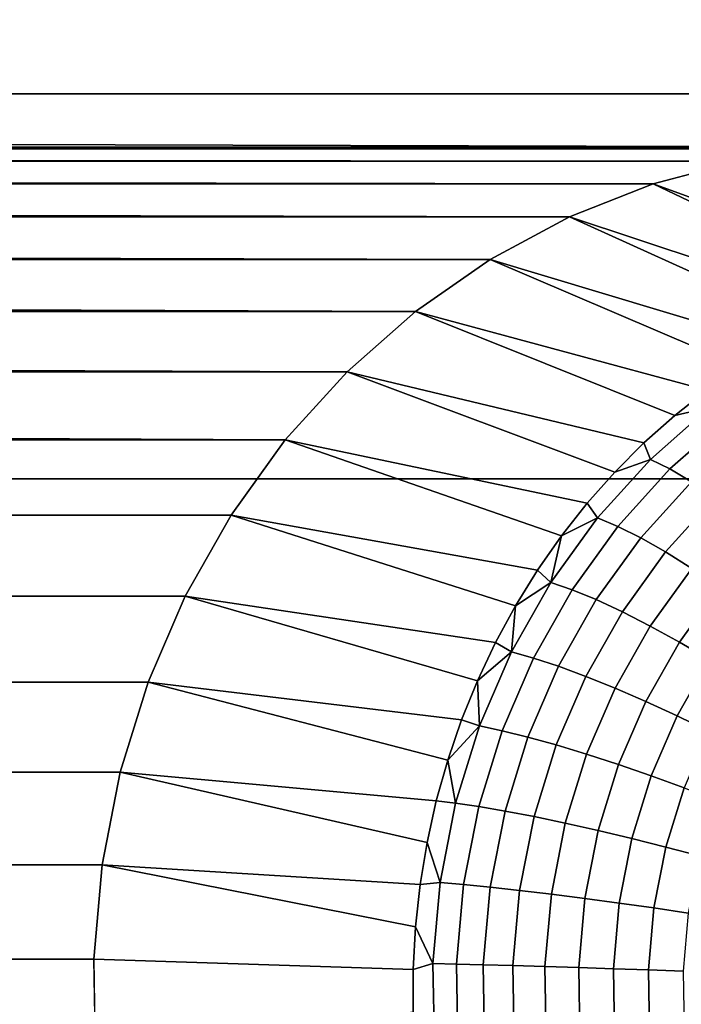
# Model space of a CAD drawing. Header units: metres. Extents: x -22 to 239, y -22 to 22.
# Tile 265 of 325: x 229.923 to 230.713, y -2.736 to -1.559. Entities that reach past the tile are written whole.
import ezdxf

# ---------------------------------------------------------------- set-up
doc = ezdxf.new("R2010")
doc.units = ezdxf.units.M
doc.layers.add('solid_10_151_033_XXX', color=7, linetype='CONTINUOUS')

msp = doc.modelspace()

# ---------------------------------------------------------------- linework, layer by layer
at = {"layer": 'solid_10_151_033_XXX'}
for points in [[(226.480881, -1.05575, 230.46579), (226.400345, -2.108289, 230.436478), (238.542007, -2.108287, 197.07753), (238.622543, -1.055749, 197.106842)], [(234.760025, -1.236431, 192.295547), (234.720657, -1.648203, 192.281219), (208.119156, -1.648207, 182.599075), (208.079788, -1.236435, 182.584747)], [(230.994049, -1.711634, 190.92485), (208.119156, -1.648207, 182.599075), (234.720657, -1.648203, 192.281219)], [(230.994049, -1.711634, 190.92485), (211.845764, -1.711634, 183.955444), (208.119156, -1.648207, 182.599075)], [(230.887863, -1.713746, 190.8862), (211.95195, -1.713746, 183.994095), (211.845764, -1.711634, 183.955444)], [(230.994049, -1.711634, 190.92485), (230.887863, -1.713746, 190.8862), (211.845764, -1.711634, 183.955444)], [(230.782318, -1.728531, 190.847794), (212.05748, -1.728531, 184.032501), (211.95195, -1.713746, 183.994095)], [(230.887863, -1.713746, 190.8862), (230.782318, -1.728531, 190.847794), (211.95195, -1.713746, 183.994095)], [(230.679214, -1.755741, 190.810257), (212.160599, -1.755741, 184.070038), (212.05748, -1.728531, 184.032501)], [(230.782318, -1.728531, 190.847794), (230.679214, -1.755741, 190.810257), (212.05748, -1.728531, 184.032501)], [(231.049347, -1.86165, 190.144608), (231.002731, -1.873406, 190.127655), (230.679214, -1.755741, 190.810257), (230.782318, -1.728531, 190.847794)], [(230.579468, -1.795124, 190.773956), (212.26033, -1.795124, 184.106339), (212.160599, -1.755741, 184.070038)], [(230.679214, -1.755741, 190.810257), (230.579468, -1.795124, 190.773956), (212.160599, -1.755741, 184.070038)], [(230.956833, -1.888027, 190.110947), (230.911819, -1.905463, 190.094559), (230.579468, -1.795124, 190.773956), (230.679214, -1.755741, 190.810257)], [(231.002731, -1.873406, 190.127655), (230.956833, -1.888027, 190.110947), (230.679214, -1.755741, 190.810257)], [(230.484573, -1.846108, 190.73941), (212.35524, -1.846108, 184.140884), (212.26033, -1.795124, 184.106339)], [(230.579468, -1.795124, 190.773956), (230.484573, -1.846108, 190.73941), (212.26033, -1.795124, 184.106339)], [(230.867828, -1.925654, 190.078552), (230.825027, -1.948534, 190.062973), (230.484573, -1.846108, 190.73941), (230.579468, -1.795124, 190.773956)], [(230.911819, -1.905463, 190.094559), (230.867828, -1.925654, 190.078552), (230.579468, -1.795124, 190.773956)], [(230.395615, -1.908083, 190.707047), (212.444183, -1.908083, 184.173248), (212.35524, -1.846108, 184.140884)], [(230.484573, -1.846108, 190.73941), (230.395615, -1.908083, 190.707047), (212.35524, -1.846108, 184.140884)], [(230.783539, -1.974023, 190.047867), (230.743515, -2.002036, 190.03331), (230.395615, -1.908083, 190.707047), (230.484573, -1.846108, 190.73941)], [(230.825027, -1.948534, 190.062973), (230.783539, -1.974023, 190.047867), (230.484573, -1.846108, 190.73941)], [(230.313705, -1.980311, 190.677231), (212.526108, -1.980311, 184.203064), (212.444183, -1.908083, 184.173248)], [(230.395615, -1.908083, 190.707047), (230.313705, -1.980311, 190.677231), (212.444183, -1.908083, 184.173248)], [(230.705093, -2.032479, 190.019318), (230.668396, -2.065248, 190.005966), (230.313705, -1.980311, 190.677231), (230.395615, -1.908083, 190.707047)], [(230.743515, -2.002036, 190.03331), (230.705093, -2.032479, 190.019318), (230.395615, -1.908083, 190.707047)], [(230.240005, -2.061734, 190.650406), (212.599808, -2.061734, 184.229889), (212.526108, -1.980311, 184.203064)], [(230.313705, -1.980311, 190.677231), (230.240005, -2.061734, 190.650406), (212.526108, -1.980311, 184.203064)], [(230.633545, -2.100231, 189.993271), (230.600677, -2.137312, 189.981308), (230.240005, -2.061734, 190.650406), (230.313705, -1.980311, 190.677231)], [(230.668396, -2.065248, 190.005966), (230.633545, -2.100231, 189.993271), (230.313705, -1.980311, 190.677231)], [(230.746384, -2.022938, 189.991135), (230.705093, -2.032479, 190.019318), (230.743515, -2.002036, 190.03331)], [(230.746384, -2.022938, 189.991135), (230.676086, -2.084916, 189.965546), (230.668396, -2.065248, 190.005966), (230.705093, -2.032479, 190.019318)], [(230.768433, -2.035568, 189.957809), (230.699402, -2.096423, 189.932693), (230.676086, -2.084916, 189.965546), (230.746384, -2.022938, 189.991135)], [(230.792526, -2.052429, 189.927979), (230.725204, -2.111784, 189.903473), (230.699402, -2.096423, 189.932693), (230.768433, -2.035568, 189.957809)], [(230.240005, -2.061734, 190.650406), (230.175201, -2.151601, 190.626816), (212.664597, -2.151601, 184.253479), (212.599808, -2.061734, 184.229889)], [(230.569885, -2.176364, 189.970108), (230.541275, -2.217255, 189.959686), (230.175201, -2.151601, 190.626816), (230.240005, -2.061734, 190.650406)], [(230.600677, -2.137312, 189.981308), (230.569885, -2.176364, 189.970108), (230.240005, -2.061734, 190.650406)], [(230.676086, -2.084916, 189.965546), (230.633545, -2.100231, 189.993271), (230.668396, -2.065248, 190.005966)], [(230.676086, -2.084916, 189.965546), (230.612762, -2.154879, 189.94249), (230.600677, -2.137312, 189.981308), (230.633545, -2.100231, 189.993271)], [(230.699402, -2.096423, 189.932693), (230.637222, -2.165118, 189.910065), (230.612762, -2.154879, 189.94249), (230.676086, -2.084916, 189.965546)], [(230.725204, -2.111784, 189.903473), (230.664566, -2.178787, 189.881409), (230.637222, -2.165118, 189.910065), (230.699402, -2.096423, 189.932693)], [(226.400345, -2.108289, 230.436478), (226.266357, -3.15476, 230.387711), (238.408035, -3.154758, 197.028763), (238.542007, -2.108287, 197.07753)], [(230.752991, -2.1307, 189.878464), (230.694229, -2.195619, 189.857086), (230.664566, -2.178787, 189.881409), (230.725204, -2.111784, 189.903473)], [(230.612762, -2.154879, 189.94249), (230.569885, -2.176364, 189.970108), (230.600677, -2.137312, 189.981308)], [(230.782211, -2.152803, 189.858154), (230.725647, -2.215286, 189.837555), (230.694229, -2.195619, 189.857086), (230.752991, -2.1307, 189.878464)], [(230.175201, -2.151601, 190.626816), (230.120392, -2.248406, 190.606873), (212.719406, -2.248406, 184.273422), (212.664597, -2.151601, 184.253479)], [(230.514954, -2.259847, 189.950119), (230.490997, -2.303997, 189.941391), (230.120392, -2.248406, 190.606873), (230.175201, -2.151601, 190.626816)], [(230.541275, -2.217255, 189.959686), (230.514954, -2.259847, 189.950119), (230.175201, -2.151601, 190.626816)], [(230.612762, -2.154879, 189.94249), (230.55719, -2.231948, 189.922272), (230.569885, -2.176364, 189.970108)], [(230.637222, -2.165118, 189.910065), (230.582657, -2.24079, 189.890198), (230.55719, -2.231948, 189.922272), (230.612762, -2.154879, 189.94249)], [(230.664566, -2.178787, 189.881409), (230.611343, -2.252595, 189.86203), (230.582657, -2.24079, 189.890198), (230.637222, -2.165118, 189.910065)], [(230.55719, -2.231948, 189.922272), (230.541275, -2.217255, 189.959686), (230.569885, -2.176364, 189.970108)], [(230.694229, -2.195619, 189.857086), (230.64267, -2.267131, 189.838318), (230.611343, -2.252595, 189.86203), (230.664566, -2.178787, 189.881409)], [(230.725647, -2.215286, 189.837555), (230.676025, -2.284116, 189.819504), (230.64267, -2.267131, 189.838318), (230.694229, -2.195619, 189.857086)], [(230.55719, -2.231948, 189.922272), (230.514954, -2.259847, 189.950119), (230.541275, -2.217255, 189.959686)], [(230.758224, -2.237406, 189.823227), (230.71077, -2.303218, 189.805954), (230.676025, -2.284116, 189.819504), (230.725647, -2.215286, 189.837555)], [(230.55719, -2.231948, 189.922272), (230.510071, -2.315153, 189.905121), (230.514954, -2.259847, 189.950119)], [(230.582657, -2.24079, 189.890198), (230.536407, -2.322488, 189.873367), (230.510071, -2.315153, 189.905121), (230.55719, -2.231948, 189.922272)], [(230.611343, -2.252595, 189.86203), (230.566223, -2.33228, 189.845612), (230.536407, -2.322488, 189.873367), (230.582657, -2.24079, 189.890198)], [(230.79129, -2.261544, 189.814377), (230.746216, -2.324065, 189.797958), (230.71077, -2.303218, 189.805954), (230.758224, -2.237406, 189.823227)], [(230.120392, -2.248406, 190.606873), (230.076019, -2.351335, 190.590714), (212.763779, -2.351335, 184.289581), (212.719406, -2.248406, 184.273422)], [(230.469498, -2.349553, 189.933563), (230.450531, -2.396363, 189.926666), (230.076019, -2.351335, 190.590714), (230.120392, -2.248406, 190.606873)], [(230.490997, -2.303997, 189.941391), (230.469498, -2.349553, 189.933563), (230.120392, -2.248406, 190.606873)], [(230.64267, -2.267131, 189.838318), (230.598953, -2.344338, 189.822403), (230.566223, -2.33228, 189.845612), (230.611343, -2.252595, 189.86203)], [(230.510071, -2.315153, 189.905121), (230.490997, -2.303997, 189.941391), (230.514954, -2.259847, 189.950119)], [(230.676025, -2.284116, 189.819504), (230.633942, -2.358427, 189.804184), (230.598953, -2.344338, 189.822403), (230.64267, -2.267131, 189.838318)], [(230.71077, -2.303218, 189.805954), (230.670532, -2.374271, 189.791321), (230.633942, -2.358427, 189.804184), (230.676025, -2.284116, 189.819504)], [(230.510071, -2.315153, 189.905121), (230.469498, -2.349553, 189.933563), (230.490997, -2.303997, 189.941391)], [(230.746216, -2.324065, 189.797958), (230.707993, -2.391564, 189.784058), (230.670532, -2.374271, 189.791321), (230.71077, -2.303218, 189.805954)], [(230.510071, -2.315153, 189.905121), (230.472015, -2.403449, 189.891266), (230.469498, -2.349553, 189.933563)], [(230.536407, -2.322488, 189.873367), (230.499039, -2.409184, 189.859756), (230.472015, -2.403449, 189.891266), (230.510071, -2.315153, 189.905121)], [(230.566223, -2.33228, 189.845612), (230.52977, -2.41684, 189.832352), (230.499039, -2.409184, 189.859756), (230.536407, -2.322488, 189.873367)], [(230.781677, -2.34625, 189.795654), (230.745605, -2.409966, 189.782532), (230.707993, -2.391564, 189.784058), (230.746216, -2.324065, 189.797958)], [(230.598953, -2.344338, 189.822403), (230.563629, -2.426267, 189.80954), (230.52977, -2.41684, 189.832352), (230.566223, -2.33228, 189.845612)], [(230.076019, -2.351335, 190.590714), (230.042801, -2.458781, 190.578629), (212.797012, -2.458781, 184.301666), (212.763779, -2.351335, 184.289581)], [(230.434143, -2.444267, 189.9207), (230.420395, -2.493104, 189.915695), (230.042801, -2.458781, 190.578629), (230.076019, -2.351335, 190.590714)], [(230.450531, -2.396363, 189.926666), (230.434143, -2.444267, 189.9207), (230.076019, -2.351335, 190.590714)], [(230.472015, -2.403449, 189.891266), (230.450531, -2.396363, 189.926666), (230.469498, -2.349553, 189.933563)], [(230.633942, -2.358427, 189.804184), (230.59996, -2.437283, 189.791809), (230.563629, -2.426267, 189.80954), (230.598953, -2.344338, 189.822403)], [(230.670532, -2.374271, 189.791321), (230.638031, -2.449672, 189.77948), (230.59996, -2.437283, 189.791809), (230.633942, -2.358427, 189.804184)], [(230.707993, -2.391564, 189.784058), (230.677124, -2.463192, 189.772812), (230.638031, -2.449672, 189.77948), (230.670532, -2.374271, 189.791321)], [(230.472015, -2.403449, 189.891266), (230.434143, -2.444267, 189.9207), (230.450531, -2.396363, 189.926666)], [(230.745605, -2.409966, 189.782532), (230.716461, -2.47758, 189.771927), (230.677124, -2.463192, 189.772812), (230.707993, -2.391564, 189.784058)], [(230.472015, -2.403449, 189.891266), (230.443481, -2.495725, 189.88089), (230.434143, -2.444267, 189.9207)], [(230.499039, -2.409184, 189.859756), (230.471008, -2.499787, 189.849564), (230.443481, -2.495725, 189.88089), (230.472015, -2.403449, 189.891266)], [(230.52977, -2.41684, 189.832352), (230.502441, -2.505211, 189.822403), (230.471008, -2.499787, 189.849564), (230.499039, -2.409184, 189.859756)], [(230.563629, -2.426267, 189.80954), (230.537155, -2.51189, 189.799911), (230.502441, -2.505211, 189.822403), (230.52977, -2.41684, 189.832352)], [(230.59996, -2.437283, 189.791809), (230.574478, -2.519694, 189.782532), (230.537155, -2.51189, 189.799911), (230.563629, -2.426267, 189.80954)], [(230.434143, -2.444267, 189.9207), (230.443481, -2.495725, 189.88089), (230.420395, -2.493104, 189.915695)], [(230.638031, -2.449672, 189.77948), (230.613663, -2.52847, 189.770615), (230.574478, -2.519694, 189.782532), (230.59996, -2.437283, 189.791809)], [(230.042801, -2.458781, 190.578629), (230.021088, -2.569511, 190.570724), (212.81871, -2.569511, 184.30957), (212.797012, -2.458781, 184.301666)], [(230.401031, -2.592913, 189.908646), (230.021088, -2.569511, 190.570724), (230.042801, -2.458781, 190.578629), (230.409348, -2.542709, 189.911682)], [(230.420395, -2.493104, 189.915695), (230.409348, -2.542709, 189.911682), (230.042801, -2.458781, 190.578629)], [(230.677124, -2.463192, 189.772812), (230.653976, -2.538048, 189.764389), (230.613663, -2.52847, 189.770615), (230.638031, -2.449672, 189.77948)], [(230.716461, -2.47758, 189.771927), (230.694611, -2.548241, 189.763962), (230.653976, -2.538048, 189.764389), (230.677124, -2.463192, 189.772812)], [(230.75528, -2.492554, 189.776825), (230.734772, -2.55885, 189.769363), (230.694611, -2.548241, 189.763962), (230.716461, -2.47758, 189.771927)], [(230.443481, -2.495725, 189.88089), (230.424835, -2.59082, 189.8741), (230.409348, -2.542709, 189.911682), (230.420395, -2.493104, 189.915695)], [(230.471008, -2.499787, 189.849564), (230.452713, -2.593159, 189.842911), (230.424835, -2.59082, 189.8741), (230.443481, -2.495725, 189.88089)], [(230.502441, -2.505211, 189.822403), (230.484589, -2.596283, 189.815903), (230.452713, -2.593159, 189.842911), (230.471008, -2.499787, 189.849564)], [(230.537155, -2.51189, 189.799911), (230.519852, -2.600129, 189.79361), (230.484589, -2.596283, 189.815903), (230.502441, -2.505211, 189.822403)], [(230.574478, -2.519694, 189.782532), (230.557816, -2.604623, 189.776474), (230.519852, -2.600129, 189.79361), (230.537155, -2.51189, 189.799911)], [(230.613663, -2.52847, 189.770615), (230.597748, -2.609677, 189.764816), (230.557816, -2.604623, 189.776474), (230.574478, -2.519694, 189.782532)], [(230.653976, -2.538048, 189.764389), (230.638855, -2.615192, 189.758881), (230.597748, -2.609677, 189.764816), (230.613663, -2.52847, 189.770615)], [(230.694611, -2.548241, 189.763962), (230.680328, -2.621062, 189.758774), (230.638855, -2.615192, 189.758881), (230.653976, -2.538048, 189.764389)], [(230.424835, -2.59082, 189.8741), (230.401031, -2.592913, 189.908646), (230.409348, -2.542709, 189.911682)], [(230.734772, -2.55885, 189.769363), (230.721375, -2.627171, 189.764496), (230.680328, -2.621062, 189.758774), (230.694611, -2.548241, 189.763962)], [(230.021088, -2.569511, 190.570724), (230.011154, -2.682257, 190.567108), (212.828659, -2.682257, 184.313187), (212.81871, -2.569511, 184.30957)], [(230.392685, -2.69444, 189.905609), (230.011154, -2.682257, 190.567108), (230.021088, -2.569511, 190.570724), (230.395477, -2.643547, 189.906631)], [(230.401031, -2.592913, 189.908646), (230.395477, -2.643547, 189.906631), (230.021088, -2.569511, 190.570724)], [(230.424835, -2.59082, 189.8741), (230.416321, -2.687539, 189.870987), (230.395477, -2.643547, 189.906631), (230.401031, -2.592913, 189.908646)], [(230.452713, -2.593159, 189.842911), (230.444336, -2.688126, 189.839859), (230.416321, -2.687539, 189.870987), (230.424835, -2.59082, 189.8741)], [(230.484589, -2.596283, 189.815903), (230.476425, -2.688909, 189.812927), (230.444336, -2.688126, 189.839859), (230.452713, -2.593159, 189.842911)], [(230.519852, -2.600129, 189.79361), (230.511948, -2.689874, 189.790741), (230.476425, -2.688909, 189.812927), (230.484589, -2.596283, 189.815903)], [(230.557816, -2.604623, 189.776474), (230.550201, -2.691002, 189.773712), (230.511948, -2.689874, 189.790741), (230.519852, -2.600129, 189.79361)], [(230.597748, -2.609677, 189.764816), (230.590469, -2.69227, 189.762177), (230.550201, -2.691002, 189.773712), (230.557816, -2.604623, 189.776474)], [(230.638855, -2.615192, 189.758881), (230.631927, -2.693653, 189.756363), (230.590469, -2.69227, 189.762177), (230.597748, -2.609677, 189.764816)], [(230.680328, -2.621062, 189.758774), (230.673798, -2.695126, 189.756393), (230.631927, -2.693653, 189.756363), (230.638855, -2.615192, 189.758881)], [(230.721375, -2.627171, 189.764496), (230.715256, -2.696658, 189.762253), (230.673798, -2.695126, 189.756393), (230.680328, -2.621062, 189.758774)], [(230.416321, -2.687539, 189.870987), (230.392685, -2.69444, 189.905609), (230.395477, -2.643547, 189.906631)], [(230.011154, -2.682257, 190.567108), (230.013138, -2.795258, 190.567825), (212.82666, -2.795258, 184.312469), (212.828659, -2.682257, 184.313187)], [(230.392685, -2.69444, 189.905609), (230.392685, -2.745419, 189.905609), (230.013138, -2.795258, 190.567825), (230.011154, -2.682257, 190.567108)], [(230.416321, -2.687539, 189.870987), (230.418015, -2.784665, 189.871613), (230.392685, -2.745419, 189.905609), (230.392685, -2.69444, 189.905609)], [(230.444336, -2.688126, 189.839859), (230.446014, -2.783492, 189.840469), (230.418015, -2.784665, 189.871613), (230.416321, -2.687539, 189.870987)], [(230.476425, -2.688909, 189.812927), (230.478058, -2.781926, 189.813522), (230.446014, -2.783492, 189.840469), (230.444336, -2.688126, 189.839859)], [(230.511948, -2.689874, 189.790741), (230.513535, -2.779998, 189.791306), (230.478058, -2.781926, 189.813522), (230.476425, -2.688909, 189.812927)], [(230.550201, -2.691002, 189.773712), (230.551727, -2.777744, 189.774261), (230.513535, -2.779998, 189.791306), (230.511948, -2.689874, 189.790741)], [(230.590469, -2.69227, 189.762177), (230.591919, -2.77521, 189.762711), (230.551727, -2.777744, 189.774261), (230.550201, -2.691002, 189.773712)], [(230.631927, -2.693653, 189.756363), (230.633316, -2.772445, 189.756866), (230.591919, -2.77521, 189.762711), (230.590469, -2.69227, 189.762177)], [(230.673798, -2.695126, 189.756393), (230.67511, -2.769502, 189.756866), (230.633316, -2.772445, 189.756866), (230.631927, -2.693653, 189.756363)], [(230.715256, -2.696658, 189.762253), (230.716492, -2.766439, 189.762711), (230.67511, -2.769502, 189.756866), (230.673798, -2.695126, 189.756393)]]:
    msp.add_3dface(points, dxfattribs=at)

doc.saveas('drawing.dxf')
